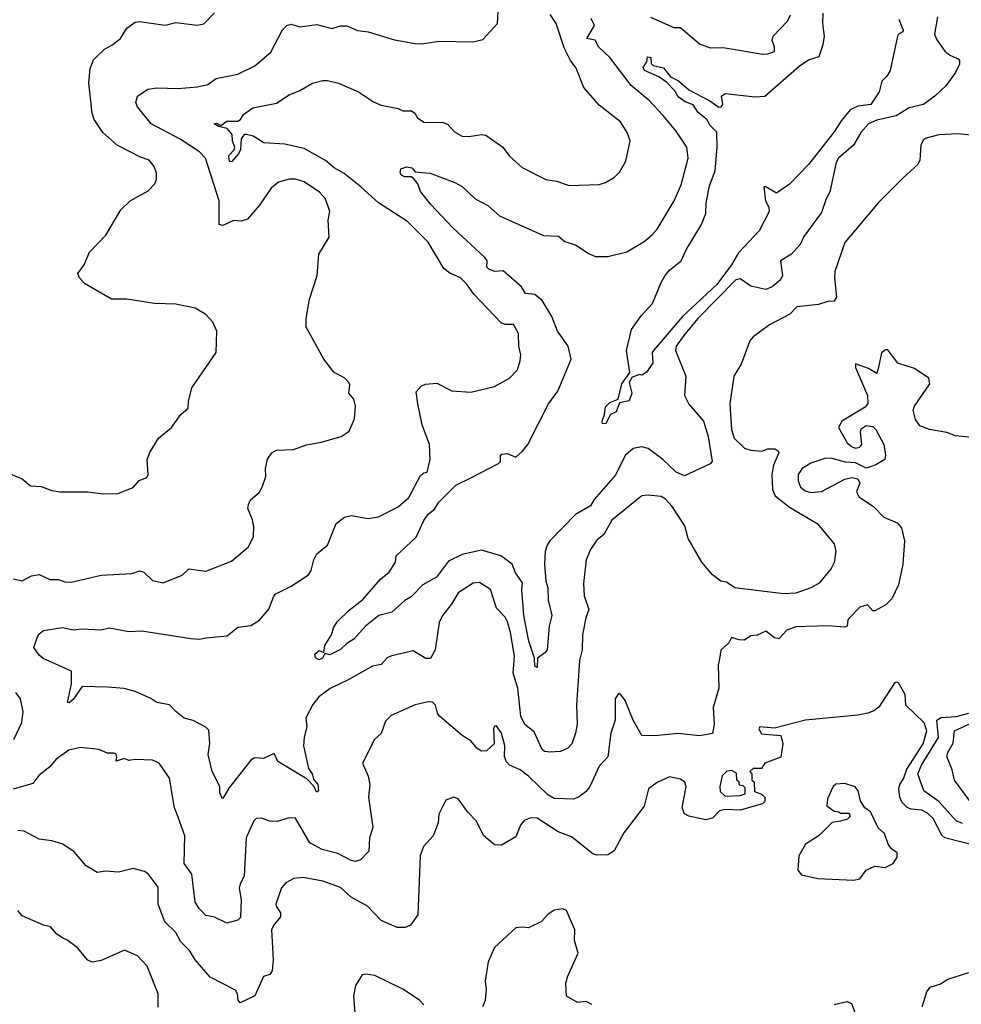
# Model space of a CAD drawing. Extents: x 1246230 to 1426786, y 660032 to 763141.
# Tile 331 of 566: x 1346944 to 1351349, y 717956 to 722562. Entities that reach past the tile are written whole.
import ezdxf

# ---------------------------------------------------------------- set-up
doc = ezdxf.new("R2010")
doc.units = 0

msp = doc.modelspace()

# ---------------------------------------------------------------- linework, layer by layer
at = {"layer": '0CON10XD'}
for points in [[(1346915, 719947.5), (1346955, 719938), (1346999.5, 719960.5), (1347035, 719967.5), (1347085, 719943.3), (1347125, 719943.3), (1347155, 719932.9), (1347185, 719930.6), (1347325, 719964.3), (1347468.8, 719971.2), (1347505, 719984.4), (1347525, 719977.5), (1347565, 719938.8), (1347615, 719928), (1347705, 719964.2), (1347735, 719993.8), (1347815, 719982), (1347935, 720030), (1348015, 720096.7), (1348038.6, 720145), (1348039.2, 720190.8), (1348033.2, 720223.2), (1348012, 720275), (1348014, 720295), (1348024.3, 720315.7), (1348065, 720350), (1348078.8, 720375), (1348096.2, 720425), (1348093.6, 720463.6), (1348104, 720506), (1348123.6, 720536.4), (1348145, 720548.8), (1348225, 720551.2), (1348285.9, 720574.1), (1348355, 720586), (1348447.7, 720612.3), (1348485, 720637.5), (1348510, 720695), (1348516, 720755), (1348507, 720787), (1348484, 720815), (1348488, 720855), (1348483.8, 720865), (1348465, 720886.2), (1348414.1, 720914.1), (1348366.7, 720975), (1348284.1, 721124.1), (1348284.3, 721165), (1348300, 721255), (1348336, 721365), (1348343.8, 721465), (1348392, 721545), (1348387.5, 721625), (1348395.7, 721665.7), (1348375.6, 721725), (1348347.5, 721755), (1348275, 721803.1), (1348235, 721815.6), (1348205, 721817.1), (1348155, 721802), (1348121.2, 721775), (1348065.6, 721694.4), (1348010.5, 721629.5), (1347980.7, 721619.3), (1347945, 721623.3), (1347895, 721600), (1347877.5, 721605), (1347877.8, 721715), (1347813.8, 721915), (1347784.8, 721944.8), (1347695, 722003.2), (1347560, 722075), (1347496, 722155), (1347488, 722175), (1347496.1, 722203.9), (1347543, 722237), (1347585, 722244), (1347685, 722241.2), (1347775, 722248.8), (1347825, 722259.1), (1347863.1, 722286.9), (1347965, 722306.9), (1348045, 722346.9), (1348119.5, 722410.5), (1348173.8, 722515), (1348194.2, 722535.8), (1348215, 722541.2), (1348255, 722528.8), (1348335, 722540.6), (1348405, 722521.5), (1348445, 722534), (1348475, 722533.8), (1348525, 722512), (1348575, 722505.8), (1348698.3, 722468.3), (1348795, 722451.4), (1348825, 722450), (1348905, 722461.2), (1349065, 722458.8), (1349110.7, 722469.3), (1349178.8, 722545), (1349184.2, 722625.8)], [(1346855, 720456.7), (1346955, 720413.8), (1346995, 720381.2), (1347045, 720378), (1347095, 720360), (1347134.2, 720354.2), (1347263.9, 720353.9), (1347335, 720343.8), (1347403.3, 720346.7), (1347475, 720373.8), (1347503.9, 720406.1), (1347538.6, 720421.4), (1347546, 720435), (1347541.2, 720505), (1347552.3, 720537.7), (1347594, 720605), (1347655, 720654), (1347698.8, 720715), (1347732.9, 720745), (1347733.3, 720776.7), (1347750.3, 720839.7), (1347863.8, 721005), (1347865.9, 721105.9), (1347847.3, 721147.3), (1347815, 721182.5), (1347765, 721213.3), (1347675, 721231.2), (1347575, 721234.3), (1347445, 721255.7), (1347374.3, 721254.3), (1347247.7, 721327.7), (1347224.2, 721354.2), (1347216.7, 721375), (1347246.2, 721415), (1347270, 721475), (1347346.7, 721555), (1347417.6, 721672.4), (1347461.2, 721715), (1347545, 721761.2), (1347576.2, 721795), (1347583.6, 721816.4), (1347583.8, 721845), (1347573.8, 721875), (1347550, 721905), (1347508.9, 721918.9), (1347400, 721975), (1347332.9, 722035), (1347291.9, 722095), (1347283.1, 722125), (1347267.8, 722265), (1347273.8, 722333.8), (1347290, 722375), (1347341.2, 722425), (1347375, 722442.5), (1347415.7, 722474.3), (1347445, 722522.5), (1347485, 722551.2), (1347505, 722553.8), (1347625, 722536.2), (1347675, 722548.8), (1347775, 722536.7), (1347805, 722543.3), (1347856.2, 722595)], [(1347675, 719325.8), (1347645, 719357.5), (1347585, 719368.6), (1347557.4, 719387.4), (1347485, 719419.2), (1347433.4, 719433.4), (1347355, 719440.6), (1347237, 719443), (1347195, 719382.9), (1347175, 719366.7), (1347168.3, 719368.3), (1347186.5, 719455), (1347186.7, 719515), (1347054.6, 719574.6), (1347035, 719589.2), (1347010.8, 719625), (1347026.9, 719675), (1347035, 719690), (1347055, 719705.8), (1347145, 719719.4), (1347195, 719707.5), (1347235, 719713.1), (1347325, 719708), (1347365, 719717.8), (1347455, 719700), (1347515, 719702.9), (1347745, 719667.1), (1347785, 719664.6), (1347815, 719670), (1347915, 719679.6), (1347965, 719721.1), (1348025, 719727.9), (1348066.7, 719753.3), (1348109.2, 719805), (1348132.5, 719865), (1348142.8, 719877.2), (1348215, 719912), (1348295, 719966.2), (1348307.5, 719985), (1348320, 720035), (1348335, 720063.3), (1348383.8, 720105), (1348424, 720205), (1348464.2, 720235.8), (1348495, 720242.9), (1348575, 720229.2), (1348622.9, 720237.1), (1348715, 720284.2), (1348765, 720327.5), (1348819.5, 720430.5), (1348835, 720442.5), (1348850, 720445), (1348863.8, 720505), (1348861.4, 720575), (1348826.9, 720666.9), (1348806.7, 720765), (1348798.3, 720821.7), (1348821.7, 720848.3), (1348843, 720857), (1348895, 720862), (1348965.5, 720825.5), (1349055, 720819.2), (1349165, 720846.7), (1349235, 720886), (1349272.5, 720925), (1349285.9, 720965.9), (1349289.2, 720995), (1349280, 721035), (1349278.1, 721095), (1349255, 721135.8), (1349215, 721137.1), (1349196.2, 721145), (1349068.9, 721278.9), (1349036.7, 721325), (1349006.1, 721355), (1348957, 721377), (1348929.1, 721399.1), (1348855, 721521.9), (1348758.8, 721618.8), (1348622.2, 721705), (1348540.7, 721780.7), (1348462.3, 721842.3), (1348415, 721869.2), (1348375, 721904.2), (1348275, 721959.7), (1348185, 721980.4), (1348086.2, 721986.2), (1348036.8, 722016.8), (1348005, 722025.8), (1347994.6, 722025), (1347980.8, 722005), (1347976.5, 721955), (1347967.6, 721935), (1347935, 721897.2), (1347929.5, 721899.5), (1347923.6, 721905), (1347922.9, 721927.1), (1347946.8, 721953.2), (1347950.3, 721965), (1347939.6, 721995), (1347938.9, 722025), (1347915, 722052.7), (1347875, 722062), (1347854.2, 722075), (1347865, 722078), (1347885, 722067.5), (1347913.1, 722086.9), (1347965, 722087.9), (1347976.5, 722095), (1347991.5, 722118.5), (1348035, 722150), (1348145, 722172.5), (1348205, 722211.2), (1348255, 722231.2), (1348313.3, 722265), (1348362.4, 722277.6), (1348385, 722278.1), (1348435, 722265.8), (1348528.8, 722225), (1348598.8, 722178.8), (1348635, 722162.2), (1348715, 722147.1), (1348736.6, 722136.6), (1348776.7, 722136.7), (1348792.3, 722125), (1348805, 722103.5), (1348835, 722083.1), (1348925, 722080.8), (1348945, 722074), (1348977.8, 722037.8), (1349015, 722018), (1349045, 722016.2), (1349105, 722025.8), (1349125, 722022.5), (1349205, 721965.8), (1349235, 721924), (1349295, 721870.8), (1349405, 721814.4), (1349455, 721806.7), (1349515, 721786.9), (1349655, 721792), (1349685, 721801.2), (1349727.5, 721825), (1349750.5, 721849.5), (1349779.5, 721900.5), (1349800, 721995), (1349786, 722035), (1349755, 722083.8), (1349655, 722162.9), (1349584.2, 722245), (1349547.5, 722335), (1349521.2, 722371.2), (1349490.9, 722430.9), (1349454.3, 722545), (1349426.6, 722586.6)], [(1349795, 720780), (1349750.7, 720769.3), (1349735, 720727.5), (1349708, 720715), (1349686.5, 720673.5), (1349671.2, 720671.2), (1349668.5, 720685), (1349680.8, 720715), (1349685, 720751.9), (1349705, 720772.3), (1349743.5, 720786.5), (1349760.6, 720859.4), (1349798.5, 720911.5), (1349783.3, 721015), (1349807.1, 721112.9), (1349852.2, 721177.7), (1349904, 721235), (1349945, 721332.9), (1349964.7, 721365), (1349985, 721390.4), (1350039.5, 721435), (1350062.2, 721485), (1350134.6, 721605), (1350153.8, 721655), (1350155.5, 721705), (1350171.1, 721785), (1350197.5, 721855), (1350206.6, 721966.6), (1350205.9, 722035.9), (1350175, 722068), (1350159.2, 722095), (1350118.3, 722128.3), (1350095, 722164.3), (1350058, 722178), (1350025, 722201.2), (1350009.7, 722229.7), (1349970.8, 722270.8), (1349935, 722295.7), (1349866.7, 722325), (1349861.7, 722338.3), (1349877.5, 722365), (1349881.7, 722388.3), (1349896.7, 722385), (1349898, 722358), (1349907.9, 722347.9), (1349956.5, 722336.5), (1349988.9, 722295), (1350026.5, 722276.5), (1350074, 722234), (1350173.4, 722183.4), (1350215, 722153.8), (1350225.6, 722155), (1350233.3, 722165), (1350227.8, 722205), (1350245, 722217.8), (1350385, 722201.5), (1350430, 722205), (1350590.5, 722345), (1350635, 722375.2), (1350685, 722390.4), (1350703.7, 722446.3), (1350710.1, 722485), (1350702.1, 722545), (1350703.5, 722593.5)], [(1349895, 722573.8), (1350005, 722525.6), (1350035, 722525.6), (1350125, 722448.8), (1350175, 722430.6), (1350235, 722432.5), (1350421.2, 722401.2), (1350445, 722402.5), (1350475, 722413.8), (1350476.1, 722433.9), (1350464, 722465), (1350470, 722485), (1350535.6, 722555), (1350550.6, 722585)], [(1351238.1, 722575), (1351224.5, 722495), (1351235, 722468.8), (1351272, 722415), (1351296.5, 722396.5), (1351335, 722380), (1351341.4, 722371.4), (1351341.1, 722355), (1351322.1, 722315), (1351276.5, 722253.5), (1351225, 722204.3), (1351171.9, 722165), (1351105, 722150.3), (1351045, 722112.4), (1350955, 722093.1), (1350914.7, 722075.3), (1350878.9, 722035), (1350845.7, 721975), (1350774.4, 721915), (1350763.5, 721895), (1350735, 721757.5), (1350716.9, 721725), (1350695, 721660), (1350612.6, 721547.4), (1350595, 721510), (1350554.5, 721465.5), (1350504.2, 721435), (1350512.2, 721365), (1350504.3, 721345), (1350465, 721312.7), (1350435, 721300.9), (1350365, 721315.6), (1350315, 721350), (1350295, 721345.2), (1350115, 721163.7), (1350051.8, 721085), (1350015.9, 721035), (1350012.8, 721015), (1350061.2, 720895), (1350054.5, 720805), (1350074.3, 720764.3), (1350143.1, 720685), (1350165, 720613.3), (1350183.6, 720495), (1350174.3, 720485), (1350055, 720428.6), (1350015, 720446.4), (1349953.2, 720505), (1349885, 720556.6), (1349855, 720563.5), (1349815, 720555.9), (1349779.1, 720525), (1349730.4, 720429.6), (1349632.2, 720317.8), (1349615, 720288.2), (1349545, 720247.5), (1349424.8, 720125.2), (1349412.7, 720105), (1349403.3, 720075), (1349398.9, 720015), (1349406.2, 719936.2), (1349415.4, 719905), (1349417, 719847), (1349434.4, 719775), (1349421.5, 719725), (1349411.2, 719615), (1349405.7, 719604.3), (1349366.7, 719575), (1349365, 719532.5), (1349355, 719537.5), (1349352.5, 719575), (1349326.2, 719655), (1349302.2, 719775), (1349293.2, 719895), (1349297.3, 719927.3), (1349263.6, 719975), (1349247.5, 720015), (1349195.1, 720055.1), (1349105, 720080.6), (1349015, 720060.6), (1348950.8, 720029.2), (1348893.4, 719955), (1348830.8, 719919.2), (1348775, 719862.5), (1348746, 719845), (1348685, 719791.5), (1348624.2, 719775), (1348561.8, 719725), (1348507.1, 719665), (1348474.3, 719645), (1348444.6, 719615.4), (1348395, 719591.8), (1348372.5, 719597.5), (1348360.8, 719575), (1348345, 719567.1), (1348327.8, 719577.8), (1348325.7, 719595), (1348345, 719610.8), (1348367.5, 719602.5), (1348372.5, 719635), (1348403.3, 719685), (1348413, 719717), (1348430, 719745), (1348485, 719800), (1348549.8, 719850.2), (1348631.9, 719945), (1348672.5, 719977.5), (1348702, 720025), (1348705.7, 720055), (1348798.8, 720141.2), (1348835, 720220), (1348855, 720250), (1348885, 720273.1), (1348905.5, 720305), (1348985, 720385.6), (1349058.5, 720421.5), (1349184.1, 720485.9), (1349194, 720496), (1349194.3, 720525), (1349200.2, 720529.8), (1349225, 720532.9), (1349265, 720516.2), (1349296.8, 720543.2), (1349320.8, 720575), (1349417.9, 720765), (1349462.2, 720825), (1349524.2, 720975), (1349510, 721035), (1349460.4, 721105), (1349433.4, 721173.4), (1349388.8, 721248.8), (1349355, 721276.9), (1349310.8, 721280.8), (1349292.1, 721312.1), (1349206.8, 721386.8), (1349165, 721384), (1349139.2, 721395), (1349130.4, 721405), (1349130.5, 721435), (1349120.3, 721450.3), (1348969.5, 721589.5), (1348867.2, 721697.3), (1348819.3, 721759.3), (1348806.7, 721795), (1348787.6, 721817.6), (1348775, 721826.9), (1348745, 721827.9), (1348730.6, 721835), (1348724.4, 721845.6), (1348727.1, 721865), (1348755, 721874.6), (1348779.1, 721869.1), (1348795, 721851.2), (1348865, 721844.2), (1348980.7, 721800.7), (1349015, 721781.4), (1349074.7, 721724.7), (1349135, 721693.3), (1349189.2, 721645), (1349395, 721553.4), (1349465, 721549.1), (1349495, 721525.4), (1349547.3, 721507.3), (1349605, 721468.6), (1349637.5, 721455), (1349695, 721454.2), (1349785, 721477.1), (1349865.8, 721524.2), (1349903.9, 721556.1), (1349927, 721583), (1350005.5, 721715), (1350039.6, 721790.4), (1350072.3, 721915), (1350066, 721966), (1350015, 722041.4), (1349952.5, 722115), (1349889.6, 722185), (1349805, 722253.8), (1349704.8, 722384.8), (1349654.4, 722434.4), (1349635.8, 722465.8), (1349597.5, 722475), (1349633.3, 722535), (1349618, 722568)], [(1351057.9, 722565), (1351076.9, 722513.1), (1351075.2, 722504.8), (1351055.4, 722494.6), (1351050.4, 722485), (1351017.3, 722325), (1351001.3, 722298.7), (1350976.9, 722275), (1350965.6, 722225), (1350925.6, 722165), (1350865, 722158.3), (1350829.8, 722140.2), (1350788.7, 722091.3), (1350755, 722037.7), (1350634.7, 721885), (1350545, 721793.2), (1350485, 721751.5), (1350435, 721780), (1350425, 721780), (1350434, 721715), (1350448.4, 721685), (1350449.8, 721665), (1350403.8, 721575), (1350307.7, 721472.3), (1350274.1, 721415), (1350205, 721323.3), (1350045.7, 721174.3), (1349910, 721015), (1349903.8, 721005), (1349906.2, 720955), (1349876.4, 720913.6), (1349855, 720900), (1349845, 720902.5), (1349809.2, 720890.8), (1349796, 720865), (1349808.1, 720815), (1349795, 720780)], [(1351392.7, 722022.7), (1351335, 722028.3), (1351245, 722024.2), (1351185, 722008), (1351171.2, 721998.8), (1351160.5, 721975), (1351154.7, 721905.3), (1351146.2, 721885), (1351078.2, 721821.8), (1350962.7, 721707.3), (1350805, 721519.4), (1350758.5, 721385), (1350756.1, 721353.9), (1350765.3, 721265), (1350755, 721245.6), (1350725, 721244.2), (1350680.7, 721229.3), (1350580.5, 721219.5), (1350547.1, 721185), (1350452, 721135), (1350375, 721079.5), (1350360.4, 721059.6), (1350319, 720951), (1350286, 720895), (1350266.7, 720765), (1350273.8, 720645), (1350287.5, 720605), (1350335, 720558.5), (1350365, 720548.2), (1350416.4, 720543.6), (1350445, 720554.4), (1350477.5, 720555), (1350493.3, 720545), (1350496, 720536), (1350471.5, 720478.5), (1350462.8, 720435), (1350465.8, 720365), (1350478.8, 720335), (1350545, 720281.6), (1350674.4, 720205), (1350755, 720110), (1350763.1, 720075), (1350755, 720022.5), (1350740.8, 719995), (1350685, 719925.8), (1350645.5, 719904.5), (1350575, 719879.4), (1350517, 719877), (1350290, 719905), (1350250.7, 719930.7), (1350225, 719936.2), (1350186.2, 719965), (1350135.8, 720025), (1350071.4, 720135), (1350055.4, 720195.4), (1349997.5, 720285), (1349965, 720320), (1349945, 720332), (1349885, 720338.6), (1349855, 720334.3), (1349715, 720221.4), (1349676.6, 720153.4), (1349645, 720126.9), (1349615, 720084.4), (1349594.7, 720035), (1349581.9, 719925), (1349585, 719866.7), (1349607.2, 719802.8), (1349592.7, 719765), (1349576.6, 719685), (1349576.2, 719615), (1349562.8, 719565), (1349548.6, 719355), (1349552.7, 719267.3), (1349544.3, 719225), (1349527.1, 719175), (1349508.8, 719155), (1349475, 719139.5), (1349425, 719135.3), (1349399.6, 719139.6), (1349388.1, 719148.1), (1349351.2, 719231.2), (1349308.2, 719265), (1349288.1, 719305), (1349275.2, 719435), (1349253.1, 719505), (1349259.3, 719585), (1349240.7, 719695), (1349226.2, 719745), (1349215, 719766.9), (1349175, 719809.6), (1349146.4, 719896.4), (1349095, 719930), (1349065, 719926.2), (1348995, 719881.1), (1348965, 719828.8), (1348922, 719775), (1348907.3, 719742.7), (1348887.9, 719615), (1348865.9, 719574.1), (1348845, 719573.8), (1348785, 719609.4), (1348685, 719586.9), (1348665, 719578.6), (1348634.6, 719545.4), (1348595, 719537.8), (1348481.4, 719475), (1348396.3, 719433.7), (1348344, 719395), (1348315, 719358.6), (1348283.2, 719296.8), (1348287.5, 719255), (1348274.6, 719205.4), (1348272.5, 719165), (1348295, 719058.8), (1348312.3, 719035), (1348319.1, 719009.1), (1348338.7, 718985), (1348342, 718955), (1348335, 718949.2), (1348318.3, 718978.3), (1348289.7, 719009.7), (1348152.3, 719092.3), (1348135, 719130), (1348085, 719106.7), (1348045, 719110), (1348025, 719098.6), (1347922.9, 718967.1), (1347895, 718918.8), (1347890.8, 718920.8), (1347880.9, 718945), (1347881.2, 718975), (1347844.2, 719045), (1347825.7, 719125), (1347833.2, 719176.8), (1347828.3, 719238.3), (1347815, 719252.2), (1347755, 719284.4), (1347713.8, 719295), (1347675, 719325.8)], [(1351397.8, 720607.8), (1351322.5, 720615), (1351281.4, 720631.4), (1351200, 720645), (1351155, 720662.5), (1351135, 720692.5), (1351123.8, 720736.2), (1351130, 720755), (1351201.7, 720858.3), (1351197.5, 720885), (1351130.7, 720930.7), (1351052.5, 720955), (1351005, 721017.5), (1350995, 721017.5), (1350976.4, 721003.6), (1350960.8, 720929.2), (1350955, 720907.5), (1350915, 720930), (1350855, 720952.5), (1350854.7, 720935), (1350911, 720805), (1350912.3, 720767.7), (1350899.6, 720750.4), (1350790, 720685), (1350774.5, 720655), (1350815, 720583.3), (1350835, 720565.6), (1350855, 720558.1), (1350875, 720563.1), (1350884.3, 720575), (1350878, 720635), (1350881.7, 720648.3), (1350905, 720663.3), (1350935, 720658.8), (1350950, 720645), (1350987.1, 720575), (1350994.2, 720525), (1350991.2, 720505), (1350950, 720480), (1350905, 720464), (1350855, 720488.9), (1350808.2, 720491.8), (1350745, 720509.8), (1350715, 720510.5), (1350645, 720487.9), (1350605, 720463.3), (1350586.5, 720435), (1350585.5, 720405), (1350597.9, 720375), (1350618.5, 720358.5), (1350645, 720350.3), (1350695.3, 720354.7), (1350805, 720413.6)], [(1350805, 720413.6), (1350835, 720420.6), (1350865, 720413.8), (1350874.3, 720395), (1350859.3, 720355), (1350870.1, 720330.1), (1350939.2, 720285), (1350987.5, 720235), (1351049.1, 720209.1), (1351070.2, 720185), (1351084.3, 720125), (1351076.3, 720015), (1351055, 719918), (1351025, 719853.3), (1350995.8, 719825), (1350945, 719796.7), (1350935, 719796.7), (1350910, 719825), (1350875, 719814.2), (1350826, 719765), (1350818.8, 719755), (1350815.8, 719725), (1350805, 719720), (1350725, 719726.9), (1350575, 719721.5), (1350533, 719707), (1350495, 719665.8), (1350475, 719670.8), (1350435, 719702), (1350395, 719683.3), (1350365, 719680), (1350335, 719660), (1350310.7, 719660.7), (1350275, 719672.5), (1350262.5, 719647.5), (1350225, 719612.5), (1350217.8, 719572.2), (1350211.6, 719545), (1350214.6, 719435.4), (1350188.7, 719345), (1350193.6, 719266.4), (1350185, 719223.1), (1350125, 719212.2), (1350025, 719222.6), (1349915, 719212.9), (1349855, 719214.5), (1349815, 719286.2), (1349777.6, 719377.6), (1349755, 719408), (1349745, 719410.8), (1349730, 719385), (1349730.4, 719285), (1349709.5, 719225), (1349695.8, 719114.2), (1349655, 719070), (1349611.1, 718975), (1349595, 718952.5), (1349558.8, 718925), (1349535, 718915.6), (1349445, 718918.9), (1349415, 718936.7), (1349325, 719023.2), (1349285, 719053.5), (1349235.8, 719075), (1349221.3, 719091.3), (1349212.5, 719115), (1349214.2, 719165), (1349198.1, 719225), (1349175, 719258.8), (1349165, 719257.5), (1349160.8, 719245), (1349163.3, 719175), (1349127.5, 719142.5), (1349105, 719140.6), (1349083.7, 719153.7), (1349055, 719189.2), (1349015, 719214.4), (1348908.8, 719305), (1348898.3, 719318.3), (1348890, 719355), (1348875, 719369.2), (1348855, 719370.8), (1348795, 719357.1), (1348682.1, 719307.9), (1348655, 719281.2), (1348635, 719223.3), (1348603.8, 719195), (1348547.5, 719085), (1348574, 719024), (1348582.9, 718985), (1348576, 718925), (1348596.2, 718783.8), (1348580.8, 718735), (1348577, 718673), (1348538.5, 718631.5), (1348515.5, 718624.5), (1348495, 718629.4), (1348432.4, 718662.4), (1348360, 718680), (1348301.1, 718711.1), (1348235, 718826.7), (1348205, 718828.8), (1348148, 718812), (1348113.9, 718813.9), (1348075, 718827.5), (1348050, 718825), (1348039.2, 718815), (1348003.6, 718735), (1347994.5, 718555.5), (1347975, 718520), (1347970.7, 718499.3), (1347979.8, 718445), (1347977.2, 718362.8), (1347965, 718349.5), (1347913.3, 718336.7), (1347855, 718363.8), (1347815, 718372), (1347784, 718405), (1347765.8, 718435), (1347749.5, 718565), (1347714.4, 718615), (1347716.2, 718745), (1347685, 718831.2), (1347667.8, 718875), (1347645.8, 719015), (1347596, 719085), (1347565, 719099.2), (1347485, 719102), (1347455, 719097.5), (1347434.2, 719105.8), (1347395, 719093.3), (1347399.2, 719110.8), (1347395, 719126.2), (1347385, 719132), (1347355, 719132), (1347315, 719148.8), (1347227.9, 719157.9), (1347173.8, 719145), (1347115, 719103.3), (1347085, 719066.7), (1347033.7, 719026.3), (1347005, 718989.4), (1346912.9, 718962.9)], [(1351425.8, 718695.8), (1351271.8, 718735), (1351258.4, 718748.4), (1351217.8, 718825), (1351191.3, 718851.3), (1351165, 718865.3), (1351115, 718869.5), (1351096.9, 718876.9), (1351071.6, 718901.6), (1351061.9, 718925), (1351057.2, 718965), (1351061.1, 718985), (1351078.3, 719011.7), (1351094.3, 719055.7), (1351170.9, 719175), (1351187.6, 719235), (1351175, 719272.5), (1351090.6, 719355), (1351087.1, 719405), (1351055, 719460), (1351045, 719463.3), (1351035, 719456.7), (1350964.2, 719345.8), (1350940.9, 719329.1), (1350911.7, 719318.3), (1350865, 719308.3), (1350620, 719285), (1350475, 719248), (1350407.5, 719255), (1350402, 719245), (1350415, 719222), (1350505, 719213.1), (1350514.6, 719175), (1350505, 719112.5), (1350430, 719085), (1350415, 719060), (1350375, 719060), (1350360, 719045), (1350370, 719035), (1350370, 719005), (1350380, 718995), (1350381.7, 718951.7), (1350415, 718940), (1350430, 718925), (1350430, 718905), (1350420, 718895), (1350315, 718864), (1350245, 718867.5), (1350218.3, 718861.7), (1350185, 718827.5), (1350155, 718820), (1350075, 718836.2), (1350055, 718847.5), (1350044, 718875), (1350062.5, 718975), (1350056.7, 718995), (1350035, 719010), (1349985, 719020), (1349926.4, 718993.6), (1349886.7, 718965), (1349865, 718884), (1349771.1, 718758.9), (1349725.6, 718675), (1349695, 718655.5), (1349645, 718654), (1349625, 718660.8), (1349525, 718740.5), (1349463.4, 718763.4), (1349365, 718827.3), (1349335, 718829.1), (1349304, 718816), (1349287.5, 718795), (1349265, 718739.2), (1349198.5, 718701.5), (1349165, 718702.9), (1349116.2, 718745), (1349079.5, 718815), (1349040, 718855), (1348995, 718918), (1348975, 718926), (1348938.3, 718911.7), (1348904.5, 718845.5), (1348902.5, 718805), (1348878.6, 718745), (1348833.3, 718695), (1348818.3, 718651.7), (1348806.7, 718375), (1348772.9, 718327.1), (1348747.5, 718315), (1348710, 718315), (1348635, 718349.2), (1348570.8, 718415), (1348495, 718458.2), (1348445, 718503.1), (1348361.7, 718531.7), (1348269.7, 718549.7), (1348227.5, 718545), (1348190, 718525), (1348168.8, 718501.2), (1348142.5, 718425), (1348143.3, 718415), (1348164.4, 718385), (1348163.8, 718365), (1348131.3, 718325), (1348122.9, 718305), (1348129.5, 718165), (1348125, 718113.3), (1348115, 718096.2), (1348085, 718086.2), (1348045, 717995.6), (1347975, 717962.9), (1347965.8, 717975.8), (1347962.5, 718005), (1347953.2, 718023.2), (1347835, 718082.9), (1347765.6, 718165), (1347738.5, 718208.5), (1347698.7, 718248.7), (1347675, 718292.2), (1347622.6, 718342.6), (1347591.8, 718425), (1347592.2, 718505), (1347545, 718566), (1347527.6, 718577.6), (1347475, 718591.2), (1347405.9, 718574.1), (1347345, 718580), (1347306.4, 718573.6), (1347255, 718603.8), (1347199.7, 718669.7), (1347145.5, 718705.5), (1347095, 718720.8), (1347035, 718729.2), (1346965, 718765.8), (1346935, 718770)], [(1346916.9, 719195), (1346954.7, 719275.3), (1346961.2, 719325), (1346947.9, 719385), (1346925.7, 719415.7)], [(1351355, 718801.7), (1351324.8, 718814.8), (1351244.7, 718905), (1351174.6, 718955), (1351145.3, 719035), (1351163.3, 719075), (1351242.8, 719205), (1351234.8, 719285.2), (1351255, 719297.8), (1351325, 719303.2), (1351385, 719318.6)], [(1351390.5, 718905), (1351317.3, 719005), (1351306.1, 719053.9), (1351282.2, 719115), (1351286.7, 719135), (1351312.1, 719177.9), (1351318.2, 719235), (1351405, 719277)], [(1350245, 718930), (1350315, 718932.5), (1350338.3, 718941.7), (1350338.3, 718968.3), (1350328.3, 718978.3), (1350311.7, 718981.7), (1350310, 718995), (1350300, 719005), (1350298.3, 719038.3), (1350275, 719050), (1350253, 719047), (1350230, 719025), (1350220, 718975), (1350221.7, 718951.7), (1350245, 718930)], [(1350845, 718536.7), (1350875, 718543.6), (1350905, 718583.3), (1350945, 718602.5), (1350993, 718597), (1351030, 718615), (1351050, 718645), (1351050, 718665), (1351023.6, 718683.6), (1351007.5, 718705), (1350990, 718755), (1350961.2, 718781.2), (1350925, 718857.5), (1350897.5, 718875), (1350878.3, 718908.3), (1350867.5, 718955), (1350853, 718973), (1350805, 718990), (1350763, 718987), (1350750, 718975), (1350723, 718917), (1350720, 718885), (1350755, 718860), (1350777, 718857), (1350785, 718850), (1350825, 718850), (1350830, 718835), (1350817, 718823), (1350785, 718812.5), (1350745, 718807.5), (1350685, 718746.7), (1350621.2, 718705), (1350589.2, 718650.8), (1350584.2, 718584.2), (1350601.5, 718561.5), (1350677.5, 718545), (1350845, 718536.7)], [(1347592.7, 717942.7), (1347592.5, 718005), (1347540.8, 718135), (1347495, 718182.5), (1347435, 718210), (1347325, 718160.8), (1347282.9, 718152.9), (1347263, 718163), (1347215, 718220), (1347165, 718258), (1347145.8, 718265.8), (1347115.8, 718285.8), (1347088.3, 718318.3), (1347055, 718326), (1346955, 718370), (1346935, 718395.6)], [(1349620.8, 717955), (1349595, 717969.4), (1349554.2, 717964.2), (1349502.5, 717995), (1349500, 718055), (1349507.5, 718085), (1349556.2, 718195), (1349539.2, 718255), (1349542, 718305), (1349502.5, 718395), (1349485, 718403.3), (1349445, 718396.2), (1349415, 718376.7), (1349385, 718343.3), (1349325, 718313.8), (1349295, 718318), (1349265, 718313.8), (1349165, 718222.5), (1349135.6, 718155), (1349122, 718065), (1349127.1, 718025), (1349122.5, 717975), (1349108.8, 717945)], [(1348835, 717953.8), (1348815, 717976), (1348737.4, 718027.4), (1348605, 718090.8), (1348565, 718097.5), (1348546, 718094), (1348515.8, 718044.2), (1348505.8, 717995), (1348513.6, 717896.4)], [(1351166, 717945), (1351188, 718015), (1351203.2, 718036.8), (1351249.5, 718050.5), (1351285.7, 718074.3), (1351385, 718106)], [(1350755, 717955.8), (1350815, 717968.8), (1350835, 717960), (1350853.3, 717915)]]:
    msp.add_lwpolyline(points, dxfattribs=at)

doc.saveas('drawing.dxf')
